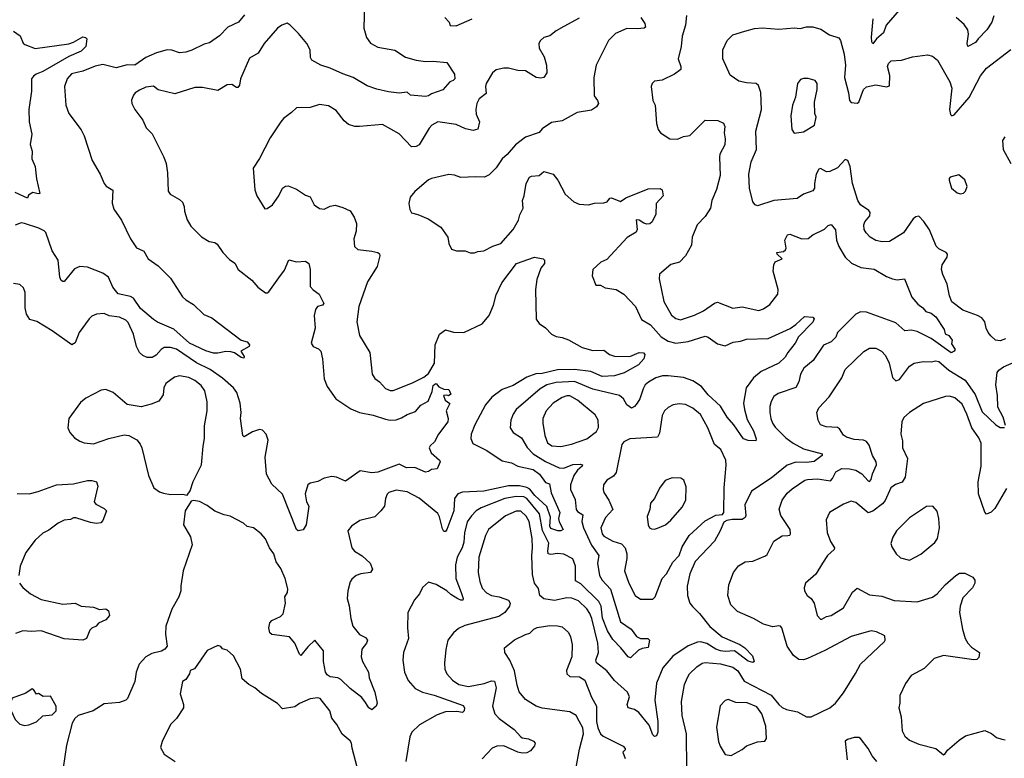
# Model space of a CAD drawing. Extents: x 1954678 to 2060275, y 904822 to 1016299.
# Tile 414 of 467: x 2036365 to 2042771, y 974046 to 978850. Entities that reach past the tile are written whole.
import ezdxf

# ---------------------------------------------------------------- set-up
doc = ezdxf.new("R2010")
doc.units = 0

msp = doc.modelspace()

# ---------------------------------------------------------------- linework, layer by layer
at = {"layer": '0CON20XD'}
for points in [[(2038607.5, 978955), (2038603.3, 978795), (2038621.1, 978735), (2038648.1, 978698.1), (2038695, 978670.9), (2038805, 978651.2), (2038875, 978606.9), (2038945, 978587.8), (2039005, 978578.9), (2039055, 978580.5), (2039145, 978571.9), (2039193.3, 978495), (2039196.2, 978465), (2039185, 978453.8), (2039163.8, 978446.2), (2039117, 978393), (2039045, 978368), (2039025, 978353.8), (2039005, 978351.2), (2038908.3, 978358.3), (2038885, 978378), (2038835, 978372.5), (2038765, 978380), (2038688.3, 978398.3), (2038625, 978418.9), (2038535, 978473.6), (2038467.9, 978497.9), (2038384.7, 978534.7), (2038325, 978553.3), (2038266.4, 978586.4), (2038257.2, 978605), (2038253.8, 978655), (2038232.9, 978695), (2038179.9, 978759.9), (2038125, 978814.4), (2038105, 978826.7), (2038070, 978815), (2038043.1, 978795), (2037956.2, 978695), (2037917, 978633), (2037859.5, 978600.5), (2037802, 978465), (2037795.8, 978425), (2037785, 978410), (2037775, 978410), (2037745, 978429.2), (2037715, 978427.1), (2037655, 978389.4), (2037555, 978409.4), (2037505, 978408.6), (2037375, 978368.6), (2037265, 978394), (2037235, 978418), (2037185, 978410.6), (2037145, 978392.5), (2037116.2, 978375), (2037105, 978360), (2037092.5, 978327.5), (2037094, 978305), (2037113.8, 978265), (2037165.7, 978195.7), (2037187.7, 978147.7), (2037227, 978107), (2037302.5, 977955), (2037316.9, 977915), (2037327.1, 977855), (2037330, 977735), (2037344.2, 977714.2), (2037405, 977681.2), (2037424.1, 977664.1), (2037436, 977635), (2037438, 977605), (2037455, 977547.5), (2037477.7, 977507.7), (2037547.7, 977437.7), (2037597.3, 977407.3), (2037635, 977400), (2037650, 977390), (2037685.8, 977335.8), (2037730.9, 977290.9), (2037765, 977266.7), (2037786.2, 977225), (2037875, 977156.7), (2037915, 977111.2), (2037964.3, 977074.3), (2037975, 977072.9), (2037985, 977080.8), (2038050.5, 977170.5), (2038088.5, 977221.5), (2038115, 977288), (2038165, 977275.6), (2038225, 977279.4), (2038245.5, 977265), (2038255.4, 977225), (2038255.5, 977115.5), (2038273.6, 977093.6), (2038314, 977065), (2038343.3, 977005), (2038335, 976993.3), (2038302.5, 976985), (2038288.8, 976965), (2038281.4, 976925), (2038287, 976843), (2038262, 976745), (2038275, 976724.2), (2038309.7, 976709.7), (2038325, 976693.3), (2038335.4, 976645), (2038345.6, 976515), (2038365.7, 976465), (2038421.4, 976385), (2038519.7, 976319.7), (2038575.4, 976295.4), (2038665, 976277.7), (2038745, 976251.1), (2038775, 976245.4), (2038815, 976247.5), (2038849.7, 976260.3), (2038885, 976282.9), (2038939.3, 976300.7), (2038975, 976343.6), (2039021.7, 976368.3), (2039049.1, 976430.9), (2039055, 976470), (2039065, 976480), (2039075, 976483.3), (2039092, 976462), (2039125, 976446.7), (2039157.5, 976445), (2039170, 976415), (2039155, 976402.5), (2039145, 976407.5), (2039122.5, 976405), (2039133.3, 976375), (2039163, 976353), (2039138.8, 976305), (2039153, 976257), (2039151.2, 976235), (2039089.2, 976155), (2039064, 976105), (2039035, 976078), (2039029.2, 976065), (2039042.1, 976032.1), (2039096.7, 975985), (2039100, 975975), (2039080.8, 975929.2), (2039045, 975924), (2039025, 975910.8), (2039005, 975906.9), (2038936.4, 975936.4), (2038881.4, 975935), (2038835, 975958.2), (2038695, 975906.9), (2038655, 975903.5), (2038579.2, 975915), (2038485, 975849.5), (2038426.6, 975873.4), (2038395, 975878.8), (2038345, 975868.5), (2038305, 975846.4), (2038254.3, 975835.7), (2038240, 975825), (2038223.3, 975765), (2038231.2, 975715), (2038247.1, 975685), (2038228.6, 975565), (2038208.6, 975531.4), (2038176.1, 975526.1), (2038165, 975533.3), (2038073.8, 975763.8), (2038005, 975828.5), (2037970.8, 975895), (2037961.3, 976005), (2037981.2, 976115), (2037969.1, 976155), (2037945, 976179.4), (2037925, 976184.4), (2037880.2, 976169.8), (2037825, 976136.7), (2037816.7, 976145), (2037801.9, 976255), (2037805.5, 976295), (2037798.9, 976355), (2037777.3, 976425), (2037755, 976456), (2037685, 976518.8), (2037603.9, 976573.9), (2037515, 976617.5), (2037385, 976707.3), (2037345, 976718.9), (2037305, 976717.8), (2037285, 976705.6), (2037252.6, 976667.4), (2037227.6, 976652.4), (2037195, 976652.2), (2037165, 976665.6), (2037144.7, 976684.7), (2037125.5, 976725), (2037105.5, 976805.5), (2037069.7, 976879.7), (2037055, 976895.8), (2037013.3, 976915), (2036946.1, 976923.9), (2036915, 976938.8), (2036865, 976933.8), (2036835, 976921.2), (2036816.2, 976905), (2036751.4, 976815), (2036725, 976748.8), (2036705, 976734.3), (2036576.7, 976826.7), (2036477.1, 976887.1), (2036430.5, 976900.5), (2036408.1, 976935), (2036400.6, 976975), (2036400, 977075), (2036390, 977105), (2036365, 977126.7), (2036325, 977133.8)], [(2037828.3, 978881.7), (2037789.2, 978835), (2037719.3, 978800.7), (2037665, 978744.4), (2037600.3, 978699.7), (2037565, 978691.9), (2037485, 978651.2), (2037445, 978637.9), (2037405, 978635.5), (2037355, 978651.5), (2037325, 978653.6), (2037254.8, 978635.2), (2037185.7, 978605), (2037115, 978553.4), (2037065, 978555.4), (2036992.4, 978537.6), (2036905, 978558.2), (2036855, 978547.1), (2036775, 978516), (2036701.8, 978498.2), (2036674.2, 978465.8), (2036655.5, 978415), (2036664.3, 978295), (2036685, 978240), (2036765, 978133.3), (2036784.2, 978095), (2036837.1, 977935), (2036888.1, 977845), (2036913.6, 977783.6), (2036926.6, 977766.6), (2036970.3, 977740.3), (2036965.7, 977655.7), (2036976.6, 977616.6), (2037026.9, 977545), (2037085.7, 977425), (2037125, 977365.8), (2037139.6, 977359.6)], [(2042087.1, 978912.9), (2042002.9, 978815), (2041985.6, 978765), (2041940, 978725), (2041915, 978693.3), (2041908.8, 978705), (2041907.1, 978737.1), (2041918.2, 978855)], [(2040005, 978860), (2039905.7, 978805.7), (2039855, 978778.6), (2039815, 978744.2), (2039775, 978734), (2039752.5, 978715), (2039742, 978695), (2039744, 978665), (2039777.9, 978607.9), (2039792.5, 978555), (2039795.7, 978505), (2039776.1, 978473.9), (2039755, 978470), (2039725, 978474.2), (2039656.4, 978516.4), (2039605, 978520), (2039545, 978535.7), (2039515, 978535.7), (2039465, 978523.1), (2039440.8, 978505), (2039399.6, 978435), (2039395.4, 978415), (2039399.4, 978370.6), (2039355, 978334.2), (2039340, 978305), (2039332.5, 978265), (2039334.4, 978235.6), (2039357.5, 978185), (2039345, 978138.8), (2039315, 978129.2), (2039265, 978139.4), (2039205, 978167.8), (2039085, 978186.7), (2039046.7, 978163.3), (2039029.4, 978145), (2038964, 978035), (2038944.2, 978024.2), (2038915, 978024), (2038835, 978107.1), (2038725, 978168.6), (2038575, 978154.4), (2038545.8, 978155.8), (2038505, 978168), (2038475, 978191.2), (2038425, 978260), (2038375, 978290), (2038315, 978298.8), (2038255, 978278.8), (2038165, 978277.5), (2038133.9, 978246.1), (2038081.7, 978208.3), (2038063.4, 978186.6), (2037995, 978082), (2037925, 977947.5), (2037883.3, 977885), (2037895, 977742.5), (2037908, 977705), (2037960.5, 977620.5), (2037975, 977622), (2038009.2, 977645), (2038052, 977705), (2038075, 977753.3), (2038095, 977768), (2038111.2, 977768.8), (2038165, 977747.5), (2038225, 977709.2), (2038255, 977697.5), (2038280, 977645), (2038315, 977621.2), (2038345, 977618), (2038385, 977638), (2038417.3, 977642.7), (2038468.3, 977628.3), (2038515, 977605.8), (2038541.4, 977565), (2038555.7, 977525), (2038554.2, 977475), (2038538.8, 977425), (2038543.9, 977373.9), (2038566, 977356), (2038655, 977344.4), (2038695.8, 977335.8), (2038705, 977327.5), (2038707.1, 977315), (2038690.5, 977245), (2038627.5, 977145), (2038572.2, 976985), (2038557.5, 976885), (2038575.7, 976795.7), (2038644, 976685), (2038657.5, 976545), (2038675, 976515.8), (2038706.2, 976495), (2038745, 976450.6), (2038775, 976437.1), (2038795, 976437.5), (2038921.7, 976488.3), (2038995, 976525.8), (2039025, 976549.2), (2039062.9, 976615), (2039068.6, 976735), (2039095.7, 976804.3), (2039135, 976833.8), (2039187.1, 976817.1), (2039255, 976815.6), (2039375, 976872), (2039419.5, 976925), (2039447.3, 976992.7), (2039465, 977061.2), (2039502.2, 977137.8), (2039597.8, 977265), (2039715, 977306), (2039771.2, 977295), (2039778.8, 977285), (2039778.8, 977265), (2039756.6, 977233.4), (2039729.1, 977160.9)], [(2040405.5, 978865), (2040433.3, 978825), (2040437.8, 978802.2), (2040427.5, 978795), (2040385, 978789.6), (2040315, 978792.9), (2040240.7, 978759.3), (2040195.6, 978714.4), (2040115.7, 978555), (2040100.6, 978475), (2040102.9, 978355), (2040123.8, 978325), (2040130, 978305), (2040117.7, 978282.3), (2040085, 978261.2), (2039992.7, 978247.3), (2039895, 978192), (2039825, 978182), (2039765, 978141.2), (2039744.1, 978115.9), (2039656.7, 978085), (2039590, 978035), (2039536.9, 977973.1), (2039504.2, 977945), (2039464.4, 977885.6), (2039419.4, 977840.6), (2039390, 977825), (2039331.2, 977828.8), (2039235, 977824), (2039195, 977838.6), (2039157.3, 977842.7), (2039045, 977818), (2039025, 977808), (2038935, 977733.3), (2038906.2, 977695), (2038896.2, 977655), (2038903.8, 977615), (2038914.4, 977594.4), (2038955, 977584), (2039022.5, 977555), (2039105, 977500), (2039151.2, 977435), (2039156.7, 977395), (2039175, 977357.5), (2039207, 977347), (2039263.6, 977346.4), (2039295, 977333.8), (2039325, 977333.3), (2039345, 977343.3), (2039385, 977346), (2039443.2, 977376.8), (2039496.2, 977395), (2039575.8, 977485), (2039611.4, 977545), (2039619.1, 977580.9), (2039640.8, 977625), (2039635.8, 977675), (2039647.5, 977705), (2039660, 977785), (2039682.5, 977825), (2039695, 977832.5), (2039745, 977837.5), (2039775, 977862.5), (2039835.7, 977845.7)], [(2039130, 978865), (2039159.2, 978835), (2039165, 978812.5), (2039205, 978810), (2039310, 978855)], [(2040703.4, 978876.6), (2040698.1, 978815), (2040676.2, 978743.8), (2040668.2, 978675), (2040648.9, 978595), (2040666.7, 978545), (2040665.8, 978525), (2040625, 978495.7), (2040545, 978456.7), (2040495, 978450), (2040480, 978435), (2040473.8, 978415)], [(2042704.2, 978875), (2042690.6, 978835), (2042658.5, 978785), (2042602.3, 978725), (2042585, 978700.9), (2042535, 978676.7), (2042528.9, 978695), (2042539.2, 978755), (2042534.5, 978785), (2042509.8, 978819.8), (2042458, 978865)], [(2036325, 978775.6), (2036368.6, 978745), (2036387.5, 978697.5), (2036397.7, 978687.7), (2036465, 978662.5), (2036685, 978693.5), (2036715, 978703.1), (2036775, 978737.9), (2036793.8, 978735), (2036801.4, 978725), (2036796.2, 978675), (2036764, 978645), (2036685, 978610), (2036515, 978512.7), (2036472.9, 978495), (2036455, 978483.5), (2036441.8, 978465), (2036440.5, 978385), (2036424.5, 978265), (2036426.7, 978185), (2036444.3, 978105), (2036432.1, 978037.9), (2036446.7, 977995), (2036444.4, 977945), (2036465.6, 977895), (2036467.3, 977872.7), (2036473.3, 977815), (2036495, 977720), (2036485, 977716.7), (2036450, 977725), (2036421.7, 977708.3), (2036415, 977690), (2036334.3, 977725)], [(2042778.8, 976775), (2042745, 976760.6), (2042715, 976765.8), (2042682.8, 976792.8), (2042667.1, 976815), (2042653.6, 976843.6), (2042644.3, 976885), (2042625, 976910), (2042596.6, 976926.6), (2042500.7, 976960.7), (2042430, 977015), (2042413.9, 977053.9), (2042400.3, 977130.3), (2042372.2, 977192.2), (2042362.5, 977225), (2042367.5, 977255), (2042399.4, 977305), (2042400.8, 977325), (2042393.8, 977335), (2042345, 977360), (2042327, 977377), (2042284, 977484), (2042247.6, 977537.6), (2042215, 977572), (2042195, 977567.1), (2042178.6, 977555), (2042115, 977464), (2042025, 977407.1), (2041975.8, 977405.8), (2041935, 977412.9), (2041898.8, 977435), (2041873.6, 977463.6), (2041860.6, 977485), (2041858.5, 977515), (2041864.7, 977535.3), (2041895.6, 977575), (2041898.6, 977595), (2041888.9, 977608.9), (2041835.4, 977645.4), (2041817.8, 977675), (2041783.5, 977785), (2041769.1, 977895), (2041754.3, 977934.3), (2041735, 977940), (2041685, 977885.7), (2041636.3, 977863.7), (2041615, 977860.6), (2041575, 977882.5), (2041565, 977878), (2041546.4, 977845), (2041535.6, 977785.6), (2041535.6, 977754.4), (2041525, 977736.7), (2041465, 977714.3), (2041423.1, 977686.9), (2041272.5, 977675), (2041165, 977640), (2041150, 977645), (2041136.2, 977665), (2041114.4, 977755), (2041110, 977845), (2041123.6, 977925), (2041159.4, 978005), (2041154.4, 978125), (2041191.5, 978265), (2041186.7, 978376.7), (2041171.2, 978421.2), (2041156.2, 978435), (2041095, 978438.6), (2041045, 978449.2), (2040988.3, 978488.3), (2040940, 978595), (2040940, 978655), (2040968, 978715), (2041005, 978750.8), (2041082.5, 978775), (2041145, 978792.9), (2041195, 978798.1), (2041305, 978789.4), (2041405, 978797.5), (2041442.7, 978792.7), (2041485, 978804), (2041525, 978803.8), (2041577.9, 978787.9), (2041635, 978752), (2041695, 978731.2), (2041705.8, 978715), (2041729.2, 978625), (2041738.4, 978555), (2041730.8, 978475), (2041758.5, 978375), (2041763.5, 978323.5), (2041775, 978312.5), (2041815, 978308), (2041825, 978313.3), (2041854.4, 978395.6), (2041875, 978414.2), (2041935, 978425.5), (2042005, 978412.5), (2042025, 978418.8), (2042026.4, 978486.4), (2042012.1, 978545), (2042018.5, 978565), (2042035, 978581.4), (2042103, 978587), (2042175, 978608), (2042271.2, 978621.2), (2042305, 978612.5), (2042336.4, 978586.4), (2042417.1, 978445), (2042429.6, 978405), (2042414.4, 978265), (2042422.3, 978232.3), (2042430, 978225), (2042445, 978231.2), (2042542.5, 978345), (2042616.7, 978485), (2042655.4, 978534.6), (2042815, 978655.7)], [(2041405, 978112.5), (2041465, 978120.8), (2041536.7, 978165), (2041546.7, 978215), (2041539.3, 978239.3), (2041536.1, 978313.9), (2041553.8, 978395), (2041553.3, 978435), (2041540, 978455), (2041495, 978466.7), (2041465, 978466.7), (2041445, 978460), (2041426.2, 978435), (2041413, 978347), (2041392.9, 978295), (2041383.1, 978225), (2041388.8, 978135), (2041405, 978112.5)], [(2040473.8, 978415), (2040484, 978325), (2040498.8, 978295), (2040508, 978175), (2040518.8, 978135), (2040535, 978113.3), (2040594.2, 978074.2), (2040645, 978074), (2040685, 978090), (2040725, 978097.5), (2040825, 978196), (2040907.5, 978195), (2040945, 978176.7), (2040953.8, 978155), (2040949.2, 978115), (2040955.7, 978074.3), (2040953.4, 978036.6), (2040921.1, 977975), (2040917.8, 977955), (2040923.4, 977836.6), (2040898.1, 977745), (2040868.6, 977675), (2040859.4, 977625), (2040825, 977569.2), (2040773.1, 977515), (2040740, 977435), (2040736.4, 977383.6), (2040696, 977314), (2040657, 977273), (2040601.7, 977258.3), (2040527.5, 977195), (2040525.9, 977164.1), (2040555, 977016.2), (2040605, 976929.2), (2040635, 976905.7), (2040665, 976898.1), (2040755, 976929.1), (2040813.7, 976956.3), (2040885, 977005.5), (2040905, 977012.5), (2041005, 976974.4), (2041065, 976981.8), (2041175, 976959.4), (2041205, 976970), (2041245, 976997.5), (2041297.1, 977065), (2041299.2, 977095), (2041266.9, 977215), (2041270.8, 977255), (2041281.2, 977275), (2041326.2, 977295), (2041294.2, 977325), (2041292, 977335), (2041335, 977342.5), (2041347.6, 977352.4), (2041351.4, 977365), (2041344, 977415), (2041360, 977450), (2041375, 977455.7), (2041415, 977438.9), (2041455, 977424.5), (2041495, 977426.7), (2041525, 977450), (2041601.6, 977488.4), (2041625, 977512), (2041645, 977518.8), (2041673.2, 977483.2), (2041679.5, 977415), (2041695.4, 977375.4), (2041735.5, 977305.5), (2041777.4, 977267.4), (2041838.1, 977238.1), (2041925, 977226.6), (2042005, 977178.8), (2042045, 977163.8), (2042075, 977158.1), (2042122.5, 977165), (2042170, 977045), (2042208.9, 976998.9), (2042242.2, 976975), (2042261.8, 976951.8), (2042295, 976940.5), (2042325, 976917.1), (2042380, 976835), (2042387, 976807), (2042410, 976795), (2042431.2, 976765), (2042427.5, 976742.5), (2042451.2, 976705), (2042445, 976693.3), (2042426.1, 976683.9), (2042295, 976775.4), (2042205, 976822.9), (2042165, 976830.5), (2042125, 976826.9), (2042065, 976878.5), (2041875, 976948), (2041835, 976950.4), (2041805, 976934.5), (2041685.6, 976815), (2041674.4, 976785), (2041645, 976754.5), (2041595, 976733.1), (2041527.7, 976632.3), (2041466.6, 976583.4), (2041444.3, 976545), (2041434.5, 976495), (2041415, 976458.1), (2041300.6, 976419.4), (2041271.4, 976398.6), (2041253.7, 976366.3), (2041245.7, 976335), (2041246.5, 976295), (2041251.8, 976255), (2041263.6, 976225), (2041280.4, 976200.4), (2041350.6, 976130.6), (2041397.5, 976095), (2041465, 976057.7), (2041585.5, 976025.5), (2041586.2, 976015), (2041535, 975976.9), (2041485, 975969.2), (2041415, 975971.7), (2041358.1, 975951.9), (2041255, 975867.3), (2041126.3, 975783.7), (2041083.1, 975695), (2041089.2, 975625), (2041085, 975611.2), (2041065, 975600), (2041000.5, 975599.5), (2040965, 975592.9), (2040947.5, 975582.5), (2040923.3, 975525), (2040885, 975457.1), (2040760.5, 975325), (2040724.5, 975245), (2040708.5, 975165), (2040710, 975105), (2040724.7, 975054.7), (2040742.6, 975032.6), (2040787.8, 974987.8), (2040855, 974902.1), (2040935, 974835.4), (2041050, 974785), (2041083.9, 974763.9), (2041132.6, 974712.6), (2041144.1, 974675.9), (2041135, 974669.2), (2041105, 974677.9), (2041015, 974745.4), (2040955, 974739.8), (2040925, 974744.8), (2040893.8, 974755), (2040835, 974791.6), (2040795, 974802.5), (2040775, 974800.7), (2040715, 974776.8), (2040615, 974709.1), (2040550.5, 974635), (2040509.1, 974535), (2040497.3, 974425), (2040517.5, 974285), (2040518.1, 974215), (2040508.7, 974191.3), (2040495, 974188), (2040485, 974198.8), (2040460.9, 974260.9), (2040394.2, 974344.2), (2040365, 974363.6), (2040323.1, 974375), (2040317.9, 974395), (2040333.1, 974445), (2040318.9, 974475), (2040235, 974551.8), (2040184.5, 974615), (2040117, 974667), (2040113.2, 974685), (2040130, 974735), (2040126.5, 974795), (2040087.1, 974955), (2040075, 974987.8), (2040055, 975017.5), (2040000.1, 975070.1), (2039957.6, 975087.6), (2039925, 975089.8), (2039845, 975071.9), (2039775, 975083.8), (2039748.2, 975105), (2039740.8, 975150.8), (2039714.1, 975184.1), (2039702.3, 975242.3), (2039696.7, 975365), (2039701, 975415), (2039700.2, 975475), (2039680, 975585), (2039660.7, 975620.7), (2039625, 975653.8), (2039595, 975653.3), (2039525, 975622), (2039415.2, 975534.8), (2039394.7, 975495), (2039352.8, 975355), (2039348.4, 975255), (2039357.8, 975195), (2039375, 975151.9), (2039402.2, 975122.2), (2039435.6, 975104.4), (2039485, 975095.5), (2039544.4, 975074.4), (2039557.1, 975055), (2039550.9, 975035), (2039522.5, 974995), (2039481.9, 974968.1), (2039260.8, 974909.2), (2039219.8, 974890.2), (2039188, 974862), (2039151.4, 974815), (2039136.9, 974753.1), (2039128.1, 974665), (2039130.9, 974625), (2039144.7, 974594.7), (2039180.6, 974555), (2039221.2, 974525), (2039285, 974511.8), (2039387.4, 974532.6), (2039435, 974550), (2039455, 974547.5), (2039465.8, 974505), (2039442, 974385), (2039455.8, 974335.8), (2039484.1, 974304.1), (2039582.9, 974232.9), (2039625, 974185.7), (2039635, 974178.6), (2039675, 974171.4), (2039707, 974157), (2039718, 974145), (2039715, 974127.5), (2039688.8, 974095), (2039665, 974081.9), (2039635, 974079.5), (2039605, 974085.5), (2039515, 974127.2), (2039470, 974125), (2039439.2, 974110.8), (2039375, 974042.5)], [(2042775, 978088.8), (2042760, 978065), (2042764.3, 978005), (2042814.2, 977915)], [(2039835.7, 977845.7), (2039866.1, 977806.1), (2039915, 977716.2), (2039970, 977665), (2040005, 977650), (2040065, 977646.7), (2040105, 977655.6), (2040165, 977657.8), (2040188, 977665), (2040205, 977688.8), (2040215, 977692), (2040275, 977666.7), (2040309.3, 977690.7), (2040455, 977750), (2040532, 977752), (2040545, 977742.5), (2040551.2, 977705), (2040505.7, 977654.3), (2040504, 977585), (2040480.8, 977535), (2040465, 977523.1), (2040445, 977520), (2040425, 977525.6), (2040395, 977545.5), (2040375, 977548.8), (2040381.5, 977485), (2040375, 977468), (2040316.9, 977433.1), (2040185, 977290), (2040146.4, 977273.6), (2040093.8, 977225), (2040090, 977185), (2040113.6, 977123.6), (2040145, 977122.5), (2040175, 977106.7), (2040245, 977096), (2040295.5, 977065.5), (2040371.5, 976985), (2040410, 976900), (2040469.5, 976865), (2040537.9, 976787.9), (2040585, 976759.5), (2040635, 976745.2), (2040713.6, 976756.4), (2040825, 976791.1), (2040845, 976785.8), (2040905, 976740.9), (2040955, 976728.9), (2041006.6, 976753.4), (2041055, 976759.1), (2041095, 976771.8), (2041235, 976776.2), (2041378.6, 976841.4), (2041415, 976866.7), (2041470.9, 976919.1), (2041525, 976915.5), (2041533.3, 976905), (2041526.5, 976883.5), (2041432.2, 976787.8), (2041410.7, 976745), (2041363.8, 976685), (2041344.5, 976655), (2041305, 976616.5), (2041188.8, 976561.2), (2041138.5, 976521.5), (2041090.9, 976455), (2041075.4, 976355), (2041081.8, 976315), (2041098.5, 976248.5), (2041139.1, 976175), (2041156.2, 976123.8), (2041155, 976110), (2041105, 976113.3), (2041074.5, 976124.5), (2041012.1, 976215), (2040967.5, 976265), (2040925, 976336.8), (2040845, 976410.8), (2040802, 976465), (2040745, 976502.1), (2040685, 976521.9), (2040585, 976534.1), (2040547.3, 976532.7), (2040505, 976521.2), (2040456.9, 976493.1), (2040435.4, 976474.6), (2040421.9, 976448.1), (2040400.5, 976385), (2040382.9, 976355), (2040365, 976334), (2040345, 976324.3), (2040315, 976344), (2040294.2, 976385), (2040266.7, 976405), (2040095, 976445.8), (2039975, 976496.5), (2039855, 976490.7), (2039795, 976475.7), (2039750.3, 976449.7), (2039595.6, 976315), (2039575.5, 976285), (2039559.5, 976245), (2039555.6, 976195), (2039575.8, 976165), (2039630.2, 976130.2), (2039667.6, 976067.6), (2039706.1, 976026.1), (2039785, 975976.4), (2039875, 975936.1), (2039905, 975932.9), (2039965, 975957), (2040011.5, 975958.5), (2040026.2, 975955), (2040024, 975945), (2039995, 975920.9), (2039970, 975885), (2039949.1, 975825), (2039948.8, 975795), (2039979.5, 975729.5), (2039986.1, 975665), (2039995, 975650.9), (2040030, 975630), (2040022.5, 975585), (2040033.2, 975545), (2040085, 975432.3), (2040133.4, 975365), (2040123.8, 975315), (2040138.1, 975235), (2040154.2, 975205), (2040208.3, 975145), (2040275, 974934.4), (2040344.5, 974885), (2040377.6, 974837.6), (2040405, 974825.6), (2040452.5, 974825), (2040462, 974815), (2040454, 974766), (2040415, 974760), (2040391.7, 974748.3), (2040340, 974700), (2040325, 974706), (2040277.1, 974765), (2040225, 974818.5), (2040189.2, 974875), (2040157.9, 974957.9), (2040147.5, 975035), (2040133.8, 975065), (2040015, 975180.9), (2039980.9, 975200.9), (2039981.7, 975295), (2039965, 975342.9), (2039905, 975374.1), (2039865, 975378.1), (2039820.8, 975370.8), (2039804.5, 975375), (2039800.3, 975395), (2039808.8, 975445), (2039767.1, 975527.1), (2039747.6, 975635), (2039665, 975735.7), (2039645, 975746.3), (2039595, 975748.3), (2039520.8, 975735), (2039367.5, 975675), (2039335.3, 975654.7), (2039305, 975623.3), (2039277, 975583), (2039258.2, 975511.8), (2039255, 975451.2), (2039243.1, 975415), (2039211.5, 975355), (2039199.6, 975305), (2039202.3, 975215), (2039237.3, 975125), (2039250, 975085), (2039248, 975075), (2039235, 975073.5), (2039215, 975082.5), (2039170.7, 975110.7), (2039145, 975135.6), (2039075, 975177.1), (2039025, 975191.2), (2038985, 975156.7), (2038966, 975115), (2038933.4, 975076.6), (2038890.8, 974995), (2038887.5, 974895), (2038894.4, 974825), (2038861.9, 974735), (2038856.9, 974685), (2038869.4, 974605), (2038892.2, 974552.2), (2038938.8, 974498.8), (2038985, 974476.2), (2039062.6, 974457.4), (2039249.7, 974389.7), (2039260, 974375), (2039256, 974355), (2039245, 974344), (2039209.4, 974349.4), (2039135, 974347.9), (2039080.5, 974329.5), (2038967.2, 974262.8), (2038916.5, 974215), (2038903.5, 974185), (2038878.1, 974025)], [(2042485, 977717.5), (2042505, 977722.5), (2042520, 977735), (2042530, 977765), (2042515, 977807.5), (2042475, 977840), (2042420, 977825), (2042412.5, 977817.5), (2042413, 977807), (2042427.5, 977755), (2042465, 977723.3), (2042485, 977717.5)], [(2037139.6, 977359.6), (2037172, 977345), (2037200, 977295), (2037265, 977248.1), (2037345, 977168.6), (2037425, 977048), (2037445, 977028.1), (2037495, 976997.1), (2037562.4, 976932.4), (2037615, 976911.1), (2037806.4, 976766.4), (2037844.2, 976755), (2037860, 976735), (2037857.5, 976725), (2037803.3, 976695), (2037825, 976660), (2037822.5, 976647.5), (2037805, 976652), (2037762.5, 976682.5), (2037738.6, 976688.6), (2037705, 976692.2), (2037655, 976680), (2037625, 976681.9), (2037575, 976695.6), (2037470, 976745), (2037367, 976837), (2037261.8, 976881.8), (2037235, 976900.8), (2037151.9, 976971.9), (2037105, 977037.9), (2037085, 977048.9), (2037005, 977066.7), (2036970.9, 977110.9), (2036942.8, 977175), (2036905, 977202.4), (2036805, 977240.4), (2036755, 977244.5), (2036720.7, 977229.3), (2036655, 977148), (2036645, 977146.2), (2036635, 977153.3), (2036625.5, 977175.5), (2036615.8, 977285.8), (2036576.1, 977346.1), (2036535, 977465.6), (2036525, 977477.1), (2036488.6, 977495), (2036395, 977525.4), (2036375, 977527.7), (2036335, 977514.4)], [(2039729.1, 977160.9), (2039720.9, 977095), (2039725, 976902.5), (2039743.8, 976875), (2039786.8, 976846.8), (2039826.2, 976805), (2039855, 976788.9), (2039895, 976782.5), (2039935, 976767.1), (2040025, 976717.7), (2040095, 976699.4), (2040165, 976701.2), (2040203, 976673), (2040235, 976660.5), (2040335, 976660), (2040395, 976684.3), (2040423.3, 976683.3), (2040433, 976673), (2040426.7, 976645), (2040391.2, 976605), (2040297.4, 976552.6), (2040235, 976533.4), (2040155, 976530), (2040080.8, 976560.8), (2039975, 976573.8), (2039865, 976572.4), (2039765, 976549.4), (2039723.7, 976546.3), (2039664.4, 976525), (2039575, 976471.2), (2039503.5, 976445), (2039436.7, 976395), (2039396.4, 976345), (2039327.3, 976215), (2039303.3, 976155), (2039300, 976125), (2039313.9, 976093.9), (2039405, 976048.8), (2039505, 975980.7), (2039565, 975968), (2039605, 975946.7), (2039705, 975924.4), (2039746.9, 975895), (2039785, 975839.6), (2039811.7, 975831.7), (2039823.2, 975773.2), (2039878.8, 975645), (2039870.8, 975605), (2039874, 975584), (2039901.2, 975535), (2039885, 975526.2), (2039866.4, 975526.4), (2039821.2, 975541.2), (2039814.2, 975555), (2039819.7, 975615), (2039794, 975684), (2039716.6, 975755), (2039685, 975796.1), (2039665, 975807.3), (2039617, 975817), (2039545, 975817.7), (2039385, 975783.8), (2039245, 975777.1), (2039215, 975766.4), (2039192.9, 975735), (2039190.2, 975655), (2039145, 975534.2), (2039135, 975521.4), (2039125, 975521.2), (2039115, 975538.8), (2039097.2, 975617.2), (2039085, 975639.2), (2038965, 975737.5), (2038885, 975780), (2038815, 975790.6), (2038766.7, 975775), (2038756, 975764), (2038746, 975735), (2038737.5, 975685), (2038715, 975656.2), (2038675, 975617.5), (2038577.3, 975592.7), (2038524.4, 975555.6), (2038500, 975525), (2038525, 975413.8), (2038543.1, 975393.1), (2038592.6, 975362.6), (2038645.8, 975315), (2038660.8, 975275), (2038646.7, 975255), (2038583.7, 975246.4), (2038555, 975234.6), (2038525, 975211.5), (2038515, 975194), (2038500.3, 975135), (2038494.7, 975085.3), (2038508.5, 975038.5), (2038518.4, 974955), (2038531.8, 974905), (2038575, 974850), (2038615, 974832), (2038627.5, 974815), (2038621.9, 974795), (2038590.5, 974755), (2038586.2, 974705), (2038594.7, 974674.7), (2038635, 974606.7), (2038638.3, 974568.3), (2038676, 974475), (2038690, 974405), (2038683.3, 974385), (2038655, 974362), (2038636, 974375), (2038615, 974408), (2038591.1, 974441.1), (2038515, 974499.4), (2038455, 974557.9), (2038435, 974569.2), (2038385, 974575.5), (2038365, 974588.6), (2038354.6, 974605), (2038340.6, 974675), (2038342.3, 974745), (2038285, 974813.8), (2038239.8, 974770.2), (2038195, 974713.8), (2038185, 974723.3), (2038155.5, 974795), (2038120, 974835), (2038005, 974851.9), (2037991.4, 974861.4), (2037985.5, 974895), (2037992, 974928), (2038005, 974941.4), (2038061.7, 974968.3), (2038078.6, 974985), (2038094.3, 975055), (2038090, 975095), (2038107.1, 975125), (2038108.8, 975148.8), (2038092.5, 975215), (2038065, 975280), (2038034.6, 975324.6), (2038018.6, 975375), (2037989.5, 975415), (2037963.7, 975473.7), (2037936, 975505), (2037886.7, 975545), (2037845, 975552.5), (2037820, 975575), (2037735, 975621.2), (2037695, 975630), (2037635, 975654.2), (2037585, 975690), (2037535, 975716), (2037495, 975722.5), (2037480.7, 975719.3), (2037442, 975655), (2037430, 975565), (2037475.6, 975485.6), (2037486.2, 975435), (2037428, 975265), (2037413, 975167), (2037414.2, 975135), (2037399.2, 975095), (2037354.4, 975015), (2037315.7, 974904.3), (2037313.2, 974853.2), (2037324.3, 974775), (2037309.2, 974755), (2037288.1, 974741.9), (2037225, 974727.8), (2037184.6, 974705.4), (2037142.6, 974657.4), (2037123.7, 974606.3), (2037112.9, 974545), (2037065.6, 974434.4), (2037055.8, 974424.2), (2037015, 974408.8), (2036915, 974400.8), (2036843.3, 974355), (2036746.1, 974323.9), (2036722.5, 974305), (2036706.1, 974273.9), (2036668.8, 974131.2), (2036647, 973983)], [(2040705.5, 973975), (2040702.5, 974205), (2040674.4, 974325), (2040671.2, 974415), (2040690.9, 974525), (2040709.5, 974570.5), (2040724.1, 974595.9), (2040769.7, 974640.2), (2040805, 974663.6), (2040825, 974668.2), (2040925, 974659.5), (2041005, 974637.8), (2041038, 974615), (2041078.5, 974548.5), (2041255, 974457.2), (2041304, 974395), (2041325, 974377.3), (2041355, 974363.8), (2041425, 974348.2), (2041485, 974315.6), (2041515.5, 974314.5), (2041636.7, 974375), (2041673.8, 974405), (2041725, 974472), (2041803.5, 974596.5), (2041835, 974658), (2041992.5, 974805), (2041996.7, 974815), (2041993, 974843), (2041939.4, 974869.4), (2041904.2, 974874.2), (2041841.9, 974858.1), (2041775, 974837.5), (2041603.5, 974746.5), (2041490.8, 974695), (2041465, 974687.3), (2041435, 974689.2), (2041399.5, 974715), (2041358.9, 974775), (2041323.8, 974893.8), (2041315.4, 974905.4), (2041305, 974908.5), (2041265, 974900.5), (2041205, 974918.1), (2041138.8, 974955), (2041035, 975000.8), (2040992, 975045), (2040971.9, 975105), (2040978.6, 975175), (2041010, 975255), (2041042.1, 975297.9), (2041085.9, 975324.1), (2041135, 975328.9), (2041217, 975363), (2041227.8, 975372.2), (2041271.3, 975458.7), (2041325, 975493.8), (2041363.9, 975496.1), (2041375, 975497.5), (2041380, 975505), (2041378.6, 975535), (2041316.7, 975625), (2041306.8, 975666.8), (2041326.4, 975725), (2041359.2, 975770.8), (2041390.7, 975799.3), (2041474, 975855), (2041490, 975860), (2041555, 975862.7), (2041640.3, 975849.7), (2041654.6, 975865), (2041675, 975910), (2041715, 975930.9), (2041765, 975929.2), (2041805, 975919.2), (2041845.2, 975895.2), (2041885, 975850.6), (2041895, 975847.1), (2041905, 975858.8), (2041912.9, 975897.1), (2041939.4, 975955), (2041938.1, 975975), (2041913.3, 976015), (2041892, 976082), (2041875, 976107.1), (2041854.5, 976114.5), (2041795, 976118.9), (2041745, 976134.4), (2041725, 976148.6), (2041698.1, 976188.1), (2041685, 976197.5), (2041612.2, 976202.2), (2041575.8, 976215.8), (2041560.8, 976245), (2041551.2, 976295), (2041564.4, 976325.6), (2041632.6, 976397.4), (2041715, 976521.2), (2041736, 976575), (2041857.4, 976692.6), (2041895, 976712.5), (2041935, 976714.3), (2041973.4, 976693.4), (2041999.2, 976665), (2042023.3, 976615), (2042045, 976523.8), (2042065, 976501.4), (2042089.8, 976510.2), (2042155, 976595.6), (2042185, 976615.5), (2042242.6, 976627.4), (2042295, 976623.8), (2042325, 976631.8), (2042345, 976627.7), (2042409.7, 976569.7), (2042516.5, 976505), (2042581.3, 976411.4), (2042628.4, 976298.4), (2042715.4, 976215.4), (2042745, 976196.7), (2042771.7, 976198.3)], [(2042778.8, 976211.2), (2042764.5, 976265), (2042730.1, 976330.1), (2042728.2, 976405), (2042715.3, 976475), (2042725.5, 976555), (2042735, 976571.1), (2042767, 976593), (2042886.2, 976643.8)], [(2037455, 975757.5), (2037473.9, 975786.1), (2037494.6, 975845.4), (2037548.6, 975955), (2037558.1, 976075), (2037568.1, 976125), (2037567.7, 976207.7), (2037585.5, 976305), (2037584.4, 976365), (2037568.9, 976435), (2037545, 976470.5), (2037505, 976502.9), (2037465, 976521.8), (2037405, 976532.9), (2037372, 976525), (2037315, 976484), (2037303.3, 976455), (2037299.1, 976410.9), (2037270.8, 976369.2), (2037221.3, 976348.7), (2037155, 976331.4), (2037065, 976347.1), (2036973.3, 976425), (2036925, 976444), (2036895, 976440), (2036795, 976388.8), (2036760.3, 976359.7), (2036683.8, 976255), (2036678.8, 976195), (2036691.2, 976165), (2036721.2, 976131.2), (2036755, 976108.8), (2036785, 976098), (2036845, 976090.8), (2036945, 976125.8), (2037045, 976150), (2037075, 976146.2), (2037127.3, 976117.3), (2037149.7, 976089.7), (2037160, 976065), (2037202.2, 975885), (2037238, 975805), (2037275, 975778), (2037300.9, 975770.9), (2037345, 975762.5), (2037423.6, 975763.6), (2037455, 975757.5)], [(2039885, 976074.7), (2039955, 976088.5), (2040055.3, 976124.7), (2040117.6, 976172.4), (2040131.7, 976198.3), (2040129.4, 976245), (2040109.5, 976279.5), (2039994.8, 976374.8), (2039945, 976403.2), (2039925, 976403.7), (2039895, 976392.9), (2039836.7, 976355), (2039791.5, 976305), (2039768.8, 976255), (2039767.9, 976225), (2039782, 976145), (2039798.7, 976098.7), (2039827.3, 976077.3), (2039885, 976074.7)], [(2042785, 975800.6), (2042709.2, 975670.8), (2042685, 975647.1), (2042655, 975634), (2042645, 975647.5), (2042604.5, 975765), (2042601.8, 975845), (2042621.5, 975945), (2042620.6, 976095), (2042605, 976130), (2042560, 976195), (2042528, 976285), (2042498.2, 976348.2), (2042450.2, 976390.2), (2042415, 976401.5), (2042388.6, 976398.6), (2042245, 976354.3), (2042155, 976294.2), (2042117.9, 976262.1), (2042105.7, 976235), (2042098.1, 976155), (2042108.6, 976111.4), (2042109.4, 976065), (2042140.9, 975995), (2042126.6, 975875), (2042107.4, 975842.6), (2042063.3, 975826.7), (2042032.9, 975805), (2041996.3, 975723.7), (2041978.8, 975701.2), (2041917, 975653), (2041885, 975642), (2041805, 975709.4), (2041775, 975717.5), (2041725, 975698.6), (2041634.3, 975645), (2041613.2, 975596.8), (2041617.8, 975515), (2041639.5, 975455), (2041667.1, 975415), (2041665.4, 975404.6), (2041621.9, 975365), (2041588.9, 975315), (2041545, 975244), (2041478.8, 975185), (2041470, 975155), (2041472, 975135), (2041488.8, 975105), (2041515.5, 975085.5), (2041534.5, 975054.5), (2041554.2, 974975), (2041575, 974951.2), (2041585, 974950), (2041615, 974968), (2041645, 974975.7), (2041724.3, 975025), (2041784.1, 975125.9), (2041815, 975151.9), (2041895, 975110), (2041975, 975100.6), (2042055, 975071.8), (2042205, 975064.5), (2042305.3, 975094.7), (2042335, 975115.6), (2042387.1, 975175), (2042455, 975234.3), (2042480.9, 975249.1), (2042515, 975249.2), (2042566.7, 975225), (2042578.8, 975205), (2042580, 975185), (2042564.2, 975155), (2042501.5, 975088.5), (2042483.5, 975035), (2042480.5, 974995), (2042498.6, 974885), (2042516.5, 974825), (2042533.1, 974795), (2042558.6, 974768.6), (2042610, 974735), (2042605, 974702.5), (2042592, 974688), (2042574.2, 974685.8), (2042375, 974714.2), (2042315.6, 974694.4), (2042250.7, 974629.3), (2042166, 974585), (2042127.5, 974532.5), (2042091.4, 974455), (2042092.5, 974405), (2042086, 974375), (2042100, 974315), (2042106.9, 974225), (2042125, 974188.8), (2042155, 974164), (2042215, 974137.1), (2042325, 974109.2), (2042375, 974067.5), (2042385, 974072.5), (2042400.9, 974099.1), (2042476.7, 974163.3), (2042518.6, 974191.4), (2042645, 974226.5), (2042687.3, 974207.3), (2042721.7, 974181.7), (2042755, 974170), (2042776.1, 974166.1)], [(2040485, 975080), (2040499.2, 975095), (2040545.8, 975215), (2040573.3, 975245), (2040615, 975320.8), (2040655.5, 975364.5), (2040675, 975422), (2040721.5, 975495), (2040825, 975591.5), (2040895, 975626.7), (2040938.7, 975631.3), (2040947.3, 975645), (2040948, 975805), (2040962.4, 975952.4), (2040958.9, 975985), (2040927.1, 976055), (2040886.3, 976086.3), (2040842.2, 976195), (2040795, 976282), (2040745, 976324.3), (2040696.4, 976346.4), (2040655, 976352.5), (2040617.5, 976345), (2040585, 976327.5), (2040561.4, 976305), (2040545.9, 976275.9), (2040528.8, 976161.2), (2040515.4, 976134.6), (2040335, 976124), (2040296.7, 976105), (2040283, 976087), (2040245.5, 975905), (2040228.1, 975881.9), (2040184.3, 975855), (2040164.4, 975825), (2040160.5, 975795), (2040165, 975773.8), (2040198.5, 975725), (2040223.6, 975665), (2040176.9, 975613.1), (2040146.7, 975545), (2040153.8, 975505), (2040165, 975490), (2040225, 975458.8), (2040281.6, 975441.6), (2040303.9, 975415), (2040315.4, 975375), (2040316.2, 975345), (2040300, 975265), (2040328.1, 975185), (2040369.2, 975105), (2040405, 975080), (2040485, 975080)], [(2040495, 975536.2), (2040515, 975543.3), (2040566.2, 975565), (2040601.2, 975595), (2040675, 975680), (2040700, 975725), (2040701.2, 975811.2), (2040686.7, 975855), (2040667.7, 975867.7), (2040609.3, 975870.7), (2040565, 975853.3), (2040527.7, 975802.3), (2040496, 975735), (2040470, 975705), (2040466, 975665), (2040448.3, 975618.3), (2040453.8, 975565), (2040463.3, 975545), (2040475, 975538.8), (2040495, 975536.2)], [(2036348.8, 975768.8), (2036425.8, 975765.8), (2036485, 975780.4), (2036605, 975824.5), (2036715, 975830), (2036805, 975851.8), (2036835, 975852.2), (2036864.4, 975844.4), (2036872.9, 975815), (2036850, 975715), (2036859.5, 975699.5), (2036915, 975670), (2036928.8, 975655), (2036905, 975592.5), (2036893.6, 975576.4), (2036865, 975574), (2036825, 975579.2), (2036729.4, 975609.4), (2036715, 975610), (2036695, 975598.6), (2036655, 975595.7), (2036615, 975575.8), (2036555, 975530), (2036515, 975511.1), (2036465.7, 975465), (2036404.2, 975385), (2036367.5, 975295), (2036359.2, 975235)], [(2042155, 975334), (2042227.4, 975372.6), (2042319.7, 975450.3), (2042335.8, 975475), (2042349.2, 975545), (2042345.6, 975605.6), (2042335, 975652.5), (2042305.9, 975685.9), (2042265, 975683.8), (2042155, 975610.8), (2042070, 975525), (2042046.2, 975485), (2042033.9, 975443.9), (2042040.5, 975420.5), (2042068.8, 975375), (2042095, 975348.8), (2042155, 975334)], [(2036362.9, 975185), (2036385, 975157.5), (2036436, 975115), (2036505, 975078.1), (2036645, 975048.9), (2036725, 975054.4), (2036765, 975035.6), (2036845, 975028.6), (2036885, 975013.8), (2036925, 975017.5), (2036942.5, 975005), (2036948.8, 974975), (2036925, 974947.5), (2036877.5, 974925), (2036862.5, 974905), (2036835, 974893.3), (2036821.7, 974878.3), (2036798.8, 974825), (2036775.9, 974814.1), (2036655, 974822.9), (2036504, 974874), (2036440.8, 974870.8), (2036385, 974874.5), (2036337.2, 974857.2)], [(2039984.1, 973975.9), (2040007.5, 974105), (2040033.8, 974205), (2040030, 974245), (2040005, 974286.7), (2039986, 974325), (2039945, 974347.5), (2039765, 974372.9), (2039725, 974385.8), (2039655, 974428), (2039615, 974478.8), (2039601.1, 974521.1), (2039584.6, 974614.6), (2039555, 974683.8), (2039520.8, 974735), (2039520, 974765), (2039585, 974815.7), (2039655, 974850.8), (2039685, 974858.8), (2039710, 974885), (2039732.6, 974897.4), (2039815, 974908.9), (2039865, 974907.8), (2039895, 974900.6), (2039935.7, 974865), (2039949.2, 974835), (2039959.4, 974785), (2039956.7, 974705), (2039922.9, 974617.1), (2039924, 974595), (2039945, 974578.8), (2040006.3, 974576.4), (2040043.1, 974553.1), (2040084.5, 974444.5), (2040117.1, 974385), (2040117.1, 974285), (2040125.8, 974245), (2040144.5, 974204.5), (2040160.7, 974190.7), (2040292.5, 974125), (2040305, 974110), (2040305, 974100), (2040290, 974085), (2040303.8, 974045)], [(2038583.1, 973905), (2038527.3, 974112.7), (2038524.2, 974144.2), (2038515, 974160), (2038462.7, 974202.7), (2038428.8, 974265), (2038395, 974307.5), (2038383.8, 974355), (2038320, 974435), (2038305, 974439.2), (2038255, 974431.9), (2038185, 974402.5), (2038155, 974380), (2038075, 974367.5), (2038042.3, 974402.3), (2037937.7, 974467.7), (2037895, 974503.8), (2037855.7, 974525.7), (2037813.4, 974563.4), (2037800.8, 974625), (2037755, 974713.3), (2037715, 974748.8), (2037685, 974757.5), (2037673, 974773), (2037655, 974780), (2037585, 974746.7), (2037501.7, 974628.3), (2037475, 974617.5), (2037468.8, 974595), (2037445, 974557.5), (2037424.1, 974545.9), (2037409.2, 974465), (2037431.2, 974395), (2037430, 974375), (2037385.7, 974304.3), (2037346.2, 974265), (2037291.4, 974155), (2037280.6, 974115), (2037305, 974072.9), (2037375.6, 974025.6)], [(2036395, 974260), (2036425, 974263.3), (2036475, 974282.5), (2036515, 974322.5), (2036575, 974327.5), (2036602.5, 974355), (2036602.5, 974385), (2036565, 974450), (2036518.3, 974448.3), (2036487, 974467), (2036475, 974463.3), (2036455, 974492.5), (2036445, 974496.7), (2036405, 974468.8), (2036315, 974437.5), (2036303.3, 974395), (2036310, 974355), (2036335, 974297.5), (2036365, 974267.5), (2036395, 974260)], [(2040995, 974064.2), (2041065, 974102.9), (2041095, 974127.1), (2041165, 974153.3), (2041212.5, 974157.5), (2041223.3, 974175), (2041220.8, 974255), (2041192.9, 974335), (2041161.3, 974381.3), (2041097.4, 974407.4), (2041025, 974408.5), (2040975, 974428.1), (2040955, 974422), (2040922.1, 974387.9), (2040899.1, 974249.1), (2040910.8, 974155), (2040922.5, 974125), (2040955, 974071.2), (2040995, 974064.2)], [(2041941.1, 974025), (2041910.9, 974060.9), (2041885, 974110), (2041836.7, 974175), (2041825, 974180.8), (2041795, 974180.8), (2041750.9, 974169.1), (2041735, 974157.5), (2041749.4, 974035)]]:
    msp.add_lwpolyline(points, dxfattribs=at)

doc.saveas('drawing.dxf')
